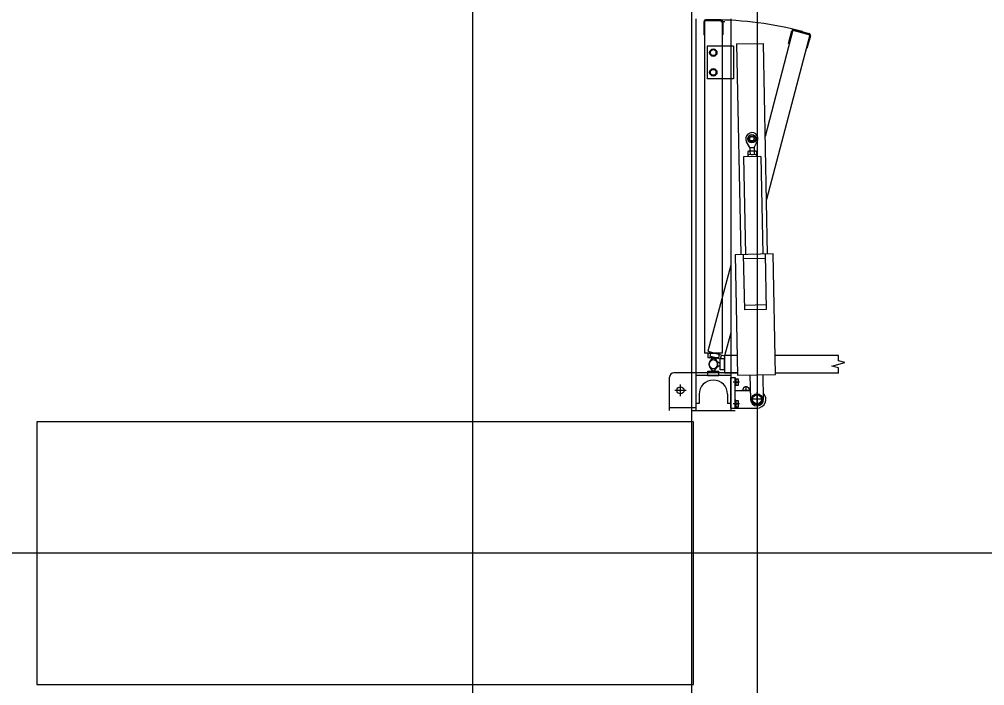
# Model space of a CAD drawing. Extents: x -264205 to -263659, y -1242401 to -1241986.
# Drawn here: x -263796.578 to -263794.373, y -1242168.185 to -1242166.663 of the extents above; entities that cross this region are included whole.
import ezdxf

# ---------------------------------------------------------------- set-up
doc = ezdxf.new("R2010")
doc.units = 0
for name, color, linetype in [('HESCON_OSI_STAVBY_KFA', 7, 'Continuous'), ('PROJEKT_OBRUBNIKY_KOMUNIKACIE', 7, 'Continuous'), ('SITUACIA_DSP_2D', 7, 'Continuous')]:
    doc.layers.add(name, color=color, linetype=linetype)

msp = doc.modelspace()

# ---------------------------------------------------------------- linework, layer by layer
at = {"layer": 'HESCON_OSI_STAVBY_KFA'}
for p, q in [((-263795.5428, -1242083.2372), (-263795.5428, -1242246.7072)), ((-263792.6528, -1242167.8822), (-263857.9132, -1242167.8822))]:
    msp.add_line(p, q, dxfattribs=at)
at = {"layer": 'PROJEKT_OBRUBNIKY_KOMUNIKACIE'}
msp.add_lwpolyline([(-263794.8928, -1242227.3822), (-263808.9678, -1242241.4572), (-263894.9678, -1242241.4572), (-263909.0427, -1242227.3822), (-263909.0427, -1242196.3327), (-263914.1428, -1242196.3327), (-263914.1428, -1242132.4327), (-263909.0427, -1242132.4327), (-263909.0427, -1242101.3822), (-263894.9678, -1242087.3072), (-263808.9678, -1242087.3072), (-263794.8928, -1242101.3822), (-263794.8928, -1242227.3822)], dxfattribs=at)
at = {"layer": 'SITUACIA_DSP_2D'}
for p, q in [((-263794.8928, -1242101.3822), (-263794.8928, -1242227.3822)), ((-263795.0428, -1242101.7691), (-263795.0428, -1242226.9954)), ((-263795.0327, -1242166.662), (-263795.0327, -1242167.5565)), ((-263795.0147, -1242166.669), (-263795.0147, -1242166.699)), ((-263795.0127, -1242166.667), (-263795.0127, -1242167.4255)), ((-263794.9727, -1242166.667), (-263795.0127, -1242166.667)), ((-263794.9747, -1242166.665), (-263795.0107, -1242166.665)), ((-263794.9757, -1242166.6688), (-263794.9667, -1242166.6688)), ((-263794.9727, -1242166.667), (-263794.9727, -1242167.4255)), ((-263794.9707, -1242166.669), (-263794.9707, -1242166.699)), ((-263794.9527, -1242166.662), (-263794.9527, -1242167.5565)), ((-263795.0127, -1242166.699), (-263795.0147, -1242166.699)), ((-263794.9698, -1242166.6841), (-263794.9727, -1242166.6841)), ((-263794.9707, -1242166.699), (-263794.9727, -1242166.699)), ((-263794.8111, -1242166.6881), (-263794.8742, -1242166.9312)), ((-263794.7725, -1242166.6985), (-263794.8713, -1242167.0751)), ((-263794.8213, -1242166.7185), (-263794.8136, -1242166.6896)), ((-263794.8111, -1242166.6881), (-263794.7725, -1242166.6985)), ((-263794.8087, -1242166.6867), (-263794.7739, -1242166.696)), ((-263794.9394, -1242166.7198), (-263794.8784, -1242166.7186)), ((-263794.9394, -1242166.7198), (-263794.9298, -1242167.2007)), ((-263794.8688, -1242167.1995), (-263794.8784, -1242166.7186)), ((-263794.8194, -1242166.719), (-263794.8213, -1242166.7185)), ((-263794.771, -1242166.7009), (-263794.7788, -1242166.7299)), ((-263795.0067, -1242166.7245), (-263795.0067, -1242166.7995)), ((-263794.9527, -1242166.7245), (-263795.0067, -1242166.7245)), ((-263794.9927, -1242166.7317), (-263794.9995, -1242166.7356)), ((-263794.9995, -1242166.7356), (-263794.9995, -1242166.7435)), ((-263794.9995, -1242166.7435), (-263794.9927, -1242166.7474)), ((-263794.9859, -1242166.7356), (-263794.9927, -1242166.7317)), ((-263794.9927, -1242166.7474), (-263794.9859, -1242166.7435)), ((-263794.9859, -1242166.7435), (-263794.9859, -1242166.7356)), ((-263794.9467, -1242166.7245), (-263794.9527, -1242166.7245)), ((-263794.9467, -1242166.7245), (-263794.9467, -1242166.7995)), ((-263794.7788, -1242166.7299), (-263794.7807, -1242166.7294)), ((-263794.9927, -1242166.7767), (-263794.9995, -1242166.7806)), ((-263794.9995, -1242166.7806), (-263794.9995, -1242166.7885)), ((-263794.9859, -1242166.7806), (-263794.9927, -1242166.7767)), ((-263794.9859, -1242166.7885), (-263794.9859, -1242166.7806)), ((-263794.9527, -1242166.7995), (-263795.0067, -1242166.7995)), ((-263794.9995, -1242166.7885), (-263794.9927, -1242166.7924)), ((-263794.9927, -1242166.7924), (-263794.9859, -1242166.7885)), ((-263794.9467, -1242166.7995), (-263794.9527, -1242166.7995)), ((-263794.8992, -1242166.956), (-263794.8922, -1242166.9426)), ((-263794.9092, -1242166.9562), (-263794.9167, -1242166.9431)), ((-263794.9125, -1242166.9645), (-263794.9138, -1242166.9653)), ((-263794.8955, -1242166.9641), (-263794.9125, -1242166.9645)), ((-263794.9092, -1242166.9562), (-263794.8992, -1242166.956)), ((-263794.9092, -1242166.9562), (-263794.909, -1242166.9644)), ((-263794.8992, -1242166.956), (-263794.899, -1242166.9642)), ((-263794.8955, -1242166.9641), (-263794.8942, -1242166.9649)), ((-263794.8838, -1242166.9769), (-263794.9238, -1242166.9777)), ((-263794.9238, -1242166.9777), (-263794.9193, -1242167.2005)), ((-263794.8939, -1242166.9721), (-263794.9139, -1242166.9725)), ((-263794.9139, -1242166.9725), (-263794.9138, -1242166.9775)), ((-263794.9138, -1242166.9653), (-263794.9137, -1242166.9717)), ((-263794.9124, -1242166.9725), (-263794.9137, -1242166.9717)), ((-263794.8954, -1242166.9721), (-263794.9124, -1242166.9725)), ((-263794.9089, -1242166.9652), (-263794.9088, -1242166.9716)), ((-263794.8991, -1242166.965), (-263794.899, -1242166.9714)), ((-263794.8954, -1242166.9721), (-263794.8941, -1242166.9713)), ((-263794.8942, -1242166.9649), (-263794.8941, -1242166.9713)), ((-263794.8939, -1242166.9721), (-263794.8938, -1242166.9771)), ((-263794.8838, -1242166.9769), (-263794.8793, -1242167.1997)), ((-263794.8558, -1242167.1992), (-263794.9428, -1242167.201)), ((-263794.9428, -1242167.201), (-263794.9373, -1242167.4759)), ((-263794.9243, -1242167.2006), (-263794.9218, -1242167.3266)), ((-263794.8743, -1242167.1996), (-263794.8718, -1242167.3256)), ((-263794.8504, -1242167.4742), (-263794.8558, -1242167.1992)), ((-263794.9527, -1242167.2245), (-263795.0055, -1242167.4212)), ((-263794.8741, -1242167.2096), (-263794.9241, -1242167.2106)), ((-263794.872, -1242167.3156), (-263794.922, -1242167.3166)), ((-263794.8718, -1242167.3256), (-263794.9218, -1242167.3266)), ((-263794.9527, -1242167.379), (-263794.9668, -1242167.4316)), ((-263794.9727, -1242167.4255), (-263795.0127, -1242167.4255)), ((-263795.0055, -1242167.4212), (-263794.9668, -1242167.4316)), ((-263795.0052, -1242167.4255), (-263795.0052, -1242167.4355)), ((-263795.0052, -1242167.4255), (-263794.9802, -1242167.4255)), ((-263794.9982, -1242167.4232), (-263795.0008, -1242167.4328)), ((-263794.9802, -1242167.4255), (-263794.9802, -1242167.4355)), ((-263795.0052, -1242167.4355), (-263794.9802, -1242167.4355)), ((-263794.9767, -1242167.4393), (-263795.0008, -1242167.4328)), ((-263795.0008, -1242167.4451), (-263794.9937, -1242167.4355)), ((-263794.9897, -1242167.4358), (-263794.999, -1242167.4432)), ((-263794.9937, -1242167.4355), (-263794.9917, -1242167.4355)), ((-263794.9917, -1242167.4355), (-263794.9847, -1242167.4451)), ((-263794.9878, -1242167.4363), (-263794.9897, -1242167.4358)), ((-263794.9834, -1242167.4474), (-263794.9878, -1242167.4363)), ((-263794.9772, -1242167.45), (-263794.9868, -1242167.443)), ((-263794.9772, -1242167.4635), (-263794.9772, -1242167.4385)), ((-263794.9672, -1242167.4385), (-263794.9772, -1242167.4385)), ((-263794.9741, -1242167.4296), (-263794.9767, -1242167.4393)), ((-263794.9672, -1242167.431), (-263794.9672, -1242167.471)), ((-263794.9382, -1242167.431), (-263794.9672, -1242167.431)), ((-263794.9672, -1242167.4635), (-263794.9672, -1242167.4385)), ((-263794.7071, -1242167.431), (-263794.8512, -1242167.431)), ((-263794.7221, -1242167.4551), (-263794.6921, -1242167.447)), ((-263794.7071, -1242167.443), (-263794.7071, -1242167.431)), ((-263794.6921, -1242167.447), (-263794.7071, -1242167.443)), ((-263795.0327, -1242167.4705), (-263795.0827, -1242167.4705)), ((-263794.9527, -1242167.4705), (-263795.0327, -1242167.4705)), ((-263795.0052, -1242167.4665), (-263794.9802, -1242167.4665)), ((-263795.0052, -1242167.4765), (-263795.0052, -1242167.4665)), ((-263794.9937, -1242167.4665), (-263795.0008, -1242167.457)), ((-263794.9917, -1242167.4665), (-263794.9937, -1242167.4665)), ((-263794.9847, -1242167.457), (-263794.9917, -1242167.4665)), ((-263794.9868, -1242167.4591), (-263794.9772, -1242167.452)), ((-263794.9802, -1242167.4765), (-263794.9802, -1242167.4665)), ((-263794.9772, -1242167.452), (-263794.9772, -1242167.45)), ((-263794.9672, -1242167.4635), (-263794.9772, -1242167.4635)), ((-263794.9374, -1242167.471), (-263794.9672, -1242167.471)), ((-263794.9375, -1242167.4705), (-263794.9527, -1242167.4705)), ((-263794.7071, -1242167.471), (-263794.8504, -1242167.471)), ((-263794.7071, -1242167.4591), (-263794.7221, -1242167.4551)), ((-263794.7071, -1242167.471), (-263794.7071, -1242167.4591)), ((-263795.0927, -1242167.5565), (-263795.0927, -1242167.4805)), ((-263794.9527, -1242167.4765), (-263795.0327, -1242167.4765)), ((-263795.0052, -1242167.4765), (-263794.9802, -1242167.4765)), ((-263794.9527, -1242167.4815), (-263794.9427, -1242167.4815)), ((-263794.9527, -1242167.5515), (-263794.9527, -1242167.4815)), ((-263794.9329, -1242167.492), (-263794.9472, -1242167.492)), ((-263794.9427, -1242167.5515), (-263794.9427, -1242167.4815)), ((-263794.9427, -1242167.4836), (-263794.9427, -1242167.5004)), ((-263794.941, -1242167.4836), (-263794.9427, -1242167.4836)), ((-263794.941, -1242167.4836), (-263794.941, -1242167.5004)), ((-263794.941, -1242167.4852), (-263794.941, -1242167.4988)), ((-263794.9355, -1242167.4852), (-263794.941, -1242167.4852)), ((-263794.941, -1242167.492), (-263794.9364, -1242167.492)), ((-263794.9373, -1242167.4759), (-263794.8504, -1242167.4742)), ((-263794.9355, -1242167.4988), (-263794.9355, -1242167.4852)), ((-263794.9089, -1242167.4753), (-263794.9077, -1242167.5313)), ((-263794.8777, -1242167.5307), (-263794.8789, -1242167.4747)), ((-263795.0547, -1242167.5105), (-263795.0807, -1242167.5105)), ((-263795.0677, -1242167.5235), (-263795.0677, -1242167.4975)), ((-263794.941, -1242167.5004), (-263794.9427, -1242167.5004)), ((-263794.9427, -1242167.511), (-263794.9081, -1242167.511)), ((-263794.941, -1242167.4988), (-263794.9355, -1242167.4988)), ((-263794.9082, -1242167.5105), (-263794.9273, -1242167.5105)), ((-263794.9177, -1242167.511), (-263794.9177, -1242167.5009)), ((-263794.8927, -1242167.5466), (-263794.8927, -1242167.5154)), ((-263795.0252, -1242167.5195), (-263795.0252, -1242167.5405)), ((-263794.9602, -1242167.5195), (-263794.9602, -1242167.5405)), ((-263794.9427, -1242167.5326), (-263794.9427, -1242167.5494)), ((-263794.941, -1242167.5326), (-263794.9427, -1242167.5326)), ((-263794.941, -1242167.5326), (-263794.941, -1242167.5494)), ((-263794.941, -1242167.5342), (-263794.941, -1242167.5478)), ((-263794.9355, -1242167.5342), (-263794.941, -1242167.5342)), ((-263794.9355, -1242167.5478), (-263794.9355, -1242167.5342)), ((-263794.8771, -1242167.531), (-263794.9083, -1242167.531)), ((-263794.9045, -1242167.531), (-263794.8986, -1242167.5208)), ((-263794.8986, -1242167.5412), (-263794.9045, -1242167.531)), ((-263794.8986, -1242167.5208), (-263794.8869, -1242167.5208)), ((-263794.8869, -1242167.5208), (-263794.881, -1242167.531)), ((-263794.881, -1242167.531), (-263794.8869, -1242167.5412)), ((-263795.0327, -1242167.5505), (-263795.0927, -1242167.5505)), ((-263795.0427, -1242167.5565), (-263794.9427, -1242167.5565)), ((-263795.0252, -1242167.5405), (-263795.0327, -1242167.5405)), ((-263794.9527, -1242167.5405), (-263794.9602, -1242167.5405)), ((-263794.9527, -1242167.5515), (-263794.9427, -1242167.5515)), ((-263794.9329, -1242167.541), (-263794.9472, -1242167.541)), ((-263794.941, -1242167.5494), (-263794.9427, -1242167.5494)), ((-263794.9427, -1242167.551), (-263794.8927, -1242167.551)), ((-263794.941, -1242167.541), (-263794.9364, -1242167.541)), ((-263794.941, -1242167.5478), (-263794.9355, -1242167.5478)), ((-263794.8869, -1242167.5412), (-263794.8986, -1242167.5412)), ((-263795.0378, -1242167.5823), (-263796.5378, -1242167.5823)), ((-263796.5378, -1242167.5823), (-263796.5378, -1242168.1823)), ((-263795.0378, -1242168.1823), (-263795.0378, -1242167.5823)), ((-263796.5378, -1242168.1823), (-263795.0378, -1242168.1823))]:
    msp.add_line(p, q, dxfattribs=at)
for centre, radius in [((-263794.9927, -1242166.7395), 0.0084), ((-263794.9927, -1242166.7395), 0.0068), ((-263794.9927, -1242166.7845), 0.0084), ((-263794.9927, -1242166.7845), 0.0068), ((-263794.9046, -1242166.9362), 0.00952), ((-263794.9046, -1242166.9362), 0.00645), ((-263794.9046, -1242166.9362), 0.005), ((-263795.0677, -1242167.5105), 0.008), ((-263794.8927, -1242167.531), 0.0126), ((-263794.8927, -1242167.531), 0.0102)]:
    msp.add_circle(centre, radius, dxfattribs=at)
for centre, radius, start, end in [((-263795.0107, -1242166.669), 0.004, 90, 180), ((-263794.9927, -1242167.451), 0.7862, 75, 90), ((-263794.9747, -1242166.669), 0.004, 0, 90), ((-263794.8097, -1242166.6906), 0.004, 75, 165), ((-263794.7749, -1242166.6999), 0.004, 345, 75), ((-263794.9046, -1242166.9362), 0.014, 332.4029, 209.8771), ((-263794.9113, -1242166.9688), 0.00432, 56.5466, 125.7334), ((-263794.9037, -1242166.9804), 0.0161, 73.4401, 108.8399), ((-263794.8966, -1242166.9685), 0.00432, 56.5466, 125.7334), ((-263794.9113, -1242166.9681), 0.00432, 236.5466, 305.7334), ((-263794.9042, -1242166.9562), 0.0161, 253.4401, 288.8399), ((-263794.8991, -1242166.965), 0.0001, 181.14, 250.3268), ((-263794.899, -1242166.9714), 0.0001, 111.9532, 181.14), ((-263794.8966, -1242166.9678), 0.00432, 236.5466, 305.7334), ((-263794.9927, -1242167.451), 0.01, 323.6139, 216.3861), ((-263794.9927, -1242167.451), 0.01, 53.6139, 306.3861), ((-263794.9927, -1242167.451), 0.01, 128.6139, 21.3861), ((-263794.9927, -1242167.451), 0.01, 143.6139, 36.3861), ((-263795.0827, -1242167.4805), 0.01, 90, 180), ((-263794.9927, -1242167.5195), 0.0325, 0, 180), ((-263794.9423, -1242167.4886), 0.0068, 330, 30), ((-263794.9423, -1242167.4954), 0.0068, 330, 30), ((-263794.9177, -1242167.5105), 0.008, 356.4167, 183.5833), ((-263794.9423, -1242167.5376), 0.0068, 330, 30), ((-263794.8927, -1242167.531), 0.015, 181.14, 1.14), ((-263794.8927, -1242167.531), 0.02, 270, 42.5496), ((-263794.9423, -1242167.5444), 0.0068, 330, 30)]:
    msp.add_arc(centre, radius, start, end, dxfattribs=at)

doc.saveas('drawing.dxf')
